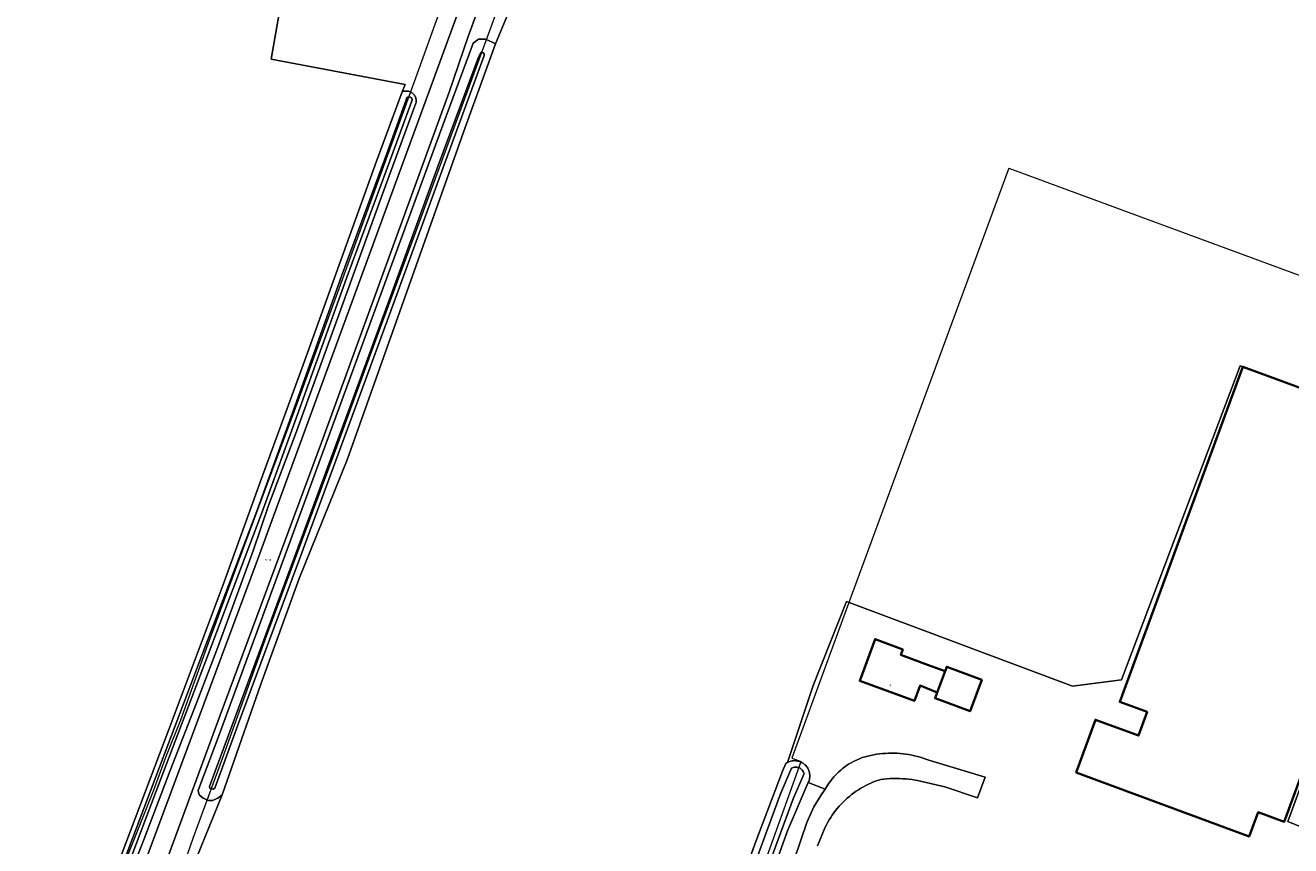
# Model space of a CAD drawing. Header units: metres. Extents: x 250001 to 257773, y 598992 to 609118.
# Tile 390 of 656: x 251735 to 251969, y 604018 to 604170. Entities that reach past the tile are written whole.
import ezdxf
from ezdxf.enums import TextEntityAlignment as Align
from ezdxf.lldxf.tags import DXFTag

# ---------------------------------------------------------------- set-up
doc = ezdxf.new("R2010")
doc.units = ezdxf.units.M
for name, color, linetype, lineweight in [('B-WE-GR-BOUWLAND-GV', 252, 'Continuous', 13), ('B-WE-GR-GRAS-GV', 252, 'Continuous', 13), ('B-WE-GR-GROENVOORZIENING-GV', 252, 'Continuous', 18), ('B-WE-KG-GRENS_PERCEEL-G', 150, 'KG-PERCEEL', 18), ('B-WE-KG-GRENS_PERCEEL-S', 150, 'Continuous', 25), ('B-WE-OG-BEBOUWING-GV', 1, 'Continuous', 35), ('B-WE-OG-BEBOUWING-T18', 7, 'Continuous', 18), ('B-WE-OG-TERREIN_ERF-GV', 7, 'Continuous', 18), ('B-WE-OG-WATER-GV', 252, 'Continuous', 18), ('B-WE-OG-WATER_SLOOT-GV', 252, 'Continuous', 18), ('B-WE-VH-VERHARDING_GESLOTEN-GV', 252, 'Continuous', 18), ('X-XX-AL-REFERENTIE-G', 7, 'Continuous', 18)]:
    doc.layers.add(name, color=color, linetype=linetype, lineweight=lineweight)
doc.styles.add('NLCS-ISO', font='NLCS-ISO.ttf')
doc.styles.add('NLCS-ISO-ANNOTATIEF-T18', font='NLCS-ISO.ttf', dxfattribs={"height": 1.8})
doc.styles.get("Standard").update_dxf_attribs({"font": 'NLCS-ISO.ttf'})
tags = doc.linetypes.add('KG-PERCEEL', pattern='A,5.5,-2,["P",Standard,S=1.8,R=0,X=-0.5,Y=-0.9],-2,5.5,-2,[5,NLCS.SHX,S=0.75,R=0,X=0,Y=0],-2', length=19).pattern_tags.tags
tags[6] = DXFTag(74, 10)

# ---------------------------------------------------------------- blocks, each defined once
blk = doc.blocks.new('SKG-PERCEELNUMMER-SO')
at = {"style": 'NLCS-ISO', "oblique": 10, "flags": 1}
blk.add_attdef('GEMEENTECODE', text='', height=1.8, dxfattribs=at).set_placement((0, 2.6), align=Align.MIDDLE_CENTER)
at = {"style": 'NLCS-ISO', "oblique": 10}
blk.add_attdef('SECTIE', text='', height=1.8, dxfattribs=at).set_placement((-0.5, 0), align=Align.MIDDLE_RIGHT)
blk.add_attdef('PERCEELNUMMER', text='', height=1.8, dxfattribs=at).set_placement((0.5, 0), align=Align.MIDDLE_LEFT)
blk = doc.blocks.new('BS2021-132-Xref-KAD-20210617')
at = {"layer": 'B-WE-KG-GRENS_PERCEEL-G', "flags": 128}
for points in [[(251732.555, 603958.685), (251741.937, 603984.312), (251754.421, 604017.312), (251758.828, 604028.5), (251761.218, 604035), (251763.906, 604041.625), (251768.968, 604055.625), (251775.734, 604074), (251784.921, 604098.687), (251794.343, 604124.5), (251807.312, 604160.25), (251817.14, 604187.625), (251824.156, 604207.125), (251830.843, 604225.875), (251833.906, 604234.812), (251835.828, 604241.062), (251838.876, 604249.101), (251841.094, 604254.998), (251846.417, 604268.711), (251855.396, 604292.173), (251864.446, 604315.643), (251878.948, 604353.73), (251883.968, 604366.807), (251891.49, 604386.363), (251898.174, 604403.553), (251910.873, 604433.13), (251935.261, 604418.296), (251991.586, 604382.773)], [(251760.931, 604004.872), (251761.343, 604005.875), (251766.187, 604019.75), (251771.562, 604034.437), (251779.781, 604057.25), (251792.046, 604090.187), (251800.14, 604112.437), (251807.218, 604131.562), (251830.281, 604194.375), (251836.531, 604211.562), (251848.906, 604245.375), (251851.093, 604251.187), (251856.406, 604264.875), (251865.375, 604288.312), (251874.437, 604311.812), (251888.953, 604349.937), (251893.968, 604363), (251901.468, 604382.5), (251908.078, 604399.5), (251911.406, 604407.25), (251912.609, 604408.937), (251915.906, 604411.562), (251919.593, 604412.937), (251922.625, 604413.437), (251925.687, 604412.875), (251936.437, 604406.187), (251949.015, 604398.125), (251970.75, 604383.937), (251982.265, 604376.375), (251998.625, 604365.812), (252011.171, 604357.625), (252028.609, 604346.625)], [(251916.873, 604143.568), (251887.516, 604063.782), (251876.784, 604034.533)], [(251916.873, 604143.568), (252061.537, 604090.207)], [(251854.583, 603967.4), (251878.474, 604033.913)], [(251876.784, 604034.533), (251878.474, 604033.913)]]:
    blk.add_lwpolyline(points, dxfattribs=at)
at = {"layer": 'B-WE-KG-GRENS_PERCEEL-S', "xscale": 0.2, "yscale": 0.2, "zscale": 0.2}
blk.add_blockref('SKG-PERCEELNUMMER-SO', (251779.911, 604071.131), dxfattribs=at).add_auto_attribs({'PERCEELNUMMER': '58', 'SECTIE': 'M'})
blk = doc.blocks.new('BS2021-132-Xref-BGT-GRIJS-20210617-aangepast')
at = {"layer": 'B-WE-GR-BOUWLAND-GV', "flags": 128}
blk.add_lwpolyline([(251752.034, 604014.288), (251761.677, 604039.818), (251771.827, 604066.949), (251778.808, 604086.193), (251786.517, 604107.225), (251800.045, 604144.839), (251804.775, 604157.624), (251804.79, 604157.63), (251805.325, 604158.996), (251780.579, 604163.651), (251782.117, 604172.516)], dxfattribs=at)
at = {"layer": 'B-WE-GR-GRAS-GV', "flags": 128}
for points in [[(251828.198, 604181.382), (251822.044, 604166.483), (251816.43, 604151.04), (251794.597, 604089.642), (251785.75, 604067.73), (251778.7, 604048.19), (251771.523, 604027.738), (251765.223, 604012.317)], [(251863.148, 604000), (251870.09, 604019.137), (251875.02, 604032.125), (251875.651, 604033.553), (251875.83, 604033.668), (251875.963, 604033.741), (251880.705, 604047.942), (251886.898, 604063.469), (251928.596, 604047.806), (251937.667, 604048.996), (251959.611, 604107.017), (251960.061, 604106.834), (251965.121, 604104.978), (251973.362, 604101.955)], [(251994.476, 604093.847), (251968.415, 604022.806), (251976.55, 604019.516)]]:
    blk.add_lwpolyline(points, dxfattribs=at)
at = {"layer": 'B-WE-GR-GROENVOORZIENING-GV', "flags": 128}
for points in [[(251765.223, 604012.317), (251771.523, 604027.738), (251770.715, 604027.102), (251769.748, 604026.723), (251769.013, 604026.723), (251767.997, 604027.163), (251767.263, 604027.751), (251767.082, 604028.554), (251767.345, 604029.254), (251770.96, 604038.86), (251812.32, 604151.51), (251817.209, 604164.768), (251817.887, 604166.606), (251818.915, 604167.355), (251820.262, 604167.355), (251822.044, 604166.483), (251828.198, 604181.382)], [(251826.093, 604192.836), (251816.997, 604167.855), (251813.488, 604157.582), (251789.89, 604092.88), (251771.17, 604042.46), (251759.94, 604012.05)], [(251782.117, 604172.516), (251780.579, 604163.651), (251805.325, 604158.996), (251804.79, 604157.63), (251804.933, 604157.688), (251805.097, 604157.738), (251805.265, 604157.772), (251805.435, 604157.79), (251805.605, 604157.792), (251805.776, 604157.778), (251805.944, 604157.748), (251806.109, 604157.703), (251806.269, 604157.642), (251806.422, 604157.567), (251806.568, 604157.478), (251806.705, 604157.375), (251806.831, 604157.261), (251806.947, 604157.134), (251807.05, 604156.998), (251807.14, 604156.853), (251807.216, 604156.699), (251807.277, 604156.54), (251807.323, 604156.375), (251807.354, 604156.207), (251807.369, 604156.036), (251807.367, 604155.865), (251807.35, 604155.695), (251807.323, 604155.552), (251801.018, 604138.413), (251792.848, 604115.781), (251785.057, 604094.383), (251780.11, 604081.184), (251777.293, 604073.032), (251770.718, 604055.018), (251767.159, 604045.656), (251761.923, 604032.232), (251757.093, 604019.603), (251754.528, 604013.046)], [(251704.82, 603873.103), (251751.599, 604000), (251752.342, 604002), (251777.79, 604070.47), (251823.56, 604195.43)], [(251877.26, 604015.91), (251879.52, 604022.63), (251880.824, 604025.549), (251882.103, 604027.609), (251882.9, 604028.798), (251879.818, 604030.049), (251875.962, 604021.127), (251871.452, 604008.581)]]:
    blk.add_lwpolyline(points, dxfattribs=at)
at = {"layer": 'B-WE-OG-BEBOUWING-GV', "flags": 128}
for points in [[(251965.121, 604104.978), (251960.061, 604106.834), (251937.349, 604044.915), (251942.408, 604043.059), (251940.812, 604038.707), (251932.863, 604041.611), (251929.307, 604031.878), (251961.287, 604020.074), (251962.934, 604024.559), (251967.758, 604022.788), (251993.933, 604094.055), (251994.047, 604094.365), (251989.223, 604096.137), (251973.362, 604101.955)], [(251897.302, 604054.625), (251892.139, 604056.521), (251889.311, 604048.819), (251899.425, 604045.104), (251900.47, 604047.95), (251903.636, 604046.679), (251905.079, 604050.581), (251901.855, 604051.794), (251896.927, 604053.603)], [(251911.874, 604048.997), (251905.386, 604051.407), (251905.079, 604050.581), (251903.636, 604046.679), (251903.225, 604045.589), (251909.713, 604043.179)]]:
    blk.add_lwpolyline(points, close=True, dxfattribs=at)
at = {"layer": 'B-WE-OG-TERREIN_ERF-GV', "flags": 128}
for points in [[(251976.55, 604019.516), (251968.415, 604022.806), (251994.476, 604093.847)], [(251993.933, 604094.055), (251967.758, 604022.788), (251962.934, 604024.559), (251961.287, 604020.074), (251929.307, 604031.878), (251932.863, 604041.611), (251940.812, 604038.707), (251942.408, 604043.059), (251937.349, 604044.915), (251960.061, 604106.834), (251959.611, 604107.017), (251937.667, 604048.996), (251928.596, 604047.806), (251886.898, 604063.469), (251880.705, 604047.942), (251875.963, 604033.741), (251876.016, 604033.77), (251876.21, 604033.857), (251876.409, 604033.929), (251876.614, 604033.986), (251876.822, 604034.027), (251877.033, 604034.053), (251877.245, 604034.063), (251877.457, 604034.056), (251877.668, 604034.034), (251877.877, 604033.996), (251878.082, 604033.942), (251878.283, 604033.873), (251878.478, 604033.789), (251878.666, 604033.691), (251878.847, 604033.578), (251879.018, 604033.453), (251879.179, 604033.315), (251879.329, 604033.165), (251879.468, 604033.004), (251879.594, 604032.834), (251879.707, 604032.654), (251879.806, 604032.466), (251879.891, 604032.272), (251879.961, 604032.071), (251880.016, 604031.866), (251880.054, 604031.657), (251880.078, 604031.446), (251880.085, 604031.234), (251880.076, 604031.022), (251880.051, 604030.811), (251880.011, 604030.603), (251879.955, 604030.398), (251879.883, 604030.198), (251879.818, 604030.049), (251882.9, 604028.798), (251883.241, 604029.306), (251883.441, 604029.623), (251883.693, 604029.996), (251883.959, 604030.359), (251884.237, 604030.713), (251884.527, 604031.056), (251884.83, 604031.389), (251885.144, 604031.711), (251885.47, 604032.021), (251885.806, 604032.32), (251886.152, 604032.607), (251886.509, 604032.881), (251886.875, 604033.142), (251887.251, 604033.39), (251887.635, 604033.625), (251888.026, 604033.845), (251888.426, 604034.052), (251888.833, 604034.245), (251889.246, 604034.422), (251889.665, 604034.585), (251889.79, 604034.625), (251890.312, 604034.778), (251890.838, 604034.916), (251891.368, 604035.038), (251891.901, 604035.145), (251892.437, 604035.236), (251892.976, 604035.311), (251893.516, 604035.37), (251894.059, 604035.413), (251894.602, 604035.441), (251895.145, 604035.452), (251895.689, 604035.448), (251896.233, 604035.427), (251896.775, 604035.391), (251897.317, 604035.338), (251897.856, 604035.27), (251898.393, 604035.185), (251898.928, 604035.085), (251899.459, 604034.97), (251899.987, 604034.838), (251900.51, 604034.692), (251901.03, 604034.529), (251901.544, 604034.352), (251902.052, 604034.16), (251912.515, 604031.006), (251911.057, 604027.173), (251905.033, 604029.209), (251900.005, 604030.38), (251899.569, 604030.461), (251898.994, 604030.553), (251898.416, 604030.629), (251897.836, 604030.689), (251897.255, 604030.734), (251896.673, 604030.762), (251896.09, 604030.775), (251895.507, 604030.771), (251894.925, 604030.751), (251894.343, 604030.716), (251893.762, 604030.664), (251893.183, 604030.597), (251892.848, 604030.488), (251892.357, 604030.315), (251891.87, 604030.126), (251891.39, 604029.923), (251890.916, 604029.705), (251890.449, 604029.473), (251889.989, 604029.226), (251889.537, 604028.966), (251889.093, 604028.692), (251888.658, 604028.404), (251888.232, 604028.103), (251887.816, 604027.789), (251887.409, 604027.462), (251887.012, 604027.124), (251886.626, 604026.773), (251886.251, 604026.41), (251885.887, 604026.036), (251885.535, 604025.652), (251885.195, 604025.256), (251884.867, 604024.85), (251884.552, 604024.435), (251884.249, 604024.01), (251883.96, 604023.576), (251883.684, 604023.133), (251883.422, 604022.682), (251883.174, 604022.223), (251882.94, 604021.757), (251881.49, 604018.31)]]:
    blk.add_lwpolyline(points, dxfattribs=at)
blk.add_lwpolyline([(251889.311, 604048.819), (251892.139, 604056.521), (251897.302, 604054.625), (251896.927, 604053.603), (251901.855, 604051.794), (251905.079, 604050.581), (251905.386, 604051.407), (251911.874, 604048.997), (251909.713, 604043.179), (251903.225, 604045.589), (251903.636, 604046.679), (251900.47, 604047.95), (251899.425, 604045.104)], close=True, dxfattribs=at)
at = {"layer": 'B-WE-OG-WATER-GV', "flags": 128}
blk.add_lwpolyline([(251871.49, 604011.983), (251876.992, 604026.997), (251879.025, 604031.708), (251878.995, 604031.797), (251878.931, 604031.946), (251878.854, 604032.088), (251878.763, 604032.222), (251878.659, 604032.345), (251878.543, 604032.459), (251878.417, 604032.56), (251878.281, 604032.648), (251878.138, 604032.722), (251877.987, 604032.782), (251877.832, 604032.826), (251877.673, 604032.856), (251877.512, 604032.869), (251877.35, 604032.866), (251877.189, 604032.847), (251877.031, 604032.813), (251876.877, 604032.763), (251876.729, 604032.698), (251874.669, 604027.923), (251869.142, 604012.842)], dxfattribs=at)
at = {"layer": 'B-WE-OG-WATER_SLOOT-GV', "flags": 128}
for points in [[(251771.523, 604027.738), (251778.7, 604048.19), (251785.75, 604067.73), (251794.597, 604089.642), (251816.43, 604151.04), (251822.044, 604166.483), (251820.262, 604167.355), (251818.915, 604167.355), (251817.887, 604166.606), (251817.209, 604164.768), (251812.32, 604151.51), (251770.96, 604038.86), (251767.345, 604029.254), (251767.082, 604028.554), (251767.263, 604027.751), (251767.997, 604027.163), (251769.013, 604026.723), (251769.748, 604026.723), (251770.715, 604027.102)], [(251773.534, 604041.123), (251785.128, 604072.327), (251795.054, 604099.223), (251802.847, 604120.527), (251811.448, 604144.03), (251818.859, 604164.063), (251819.367, 604164.942), (251819.734, 604164.85), (251819.944, 604164.707), (251819.955, 604164.346), (251812.387, 604143.685), (251803.786, 604120.183), (251795.993, 604098.878), (251786.065, 604071.98), (251774.473, 604040.777), (251770.152, 604028.965), (251769.858, 604028.822), (251769.536, 604028.882), (251769.236, 604028.99), (251769.213, 604029.311)], [(251773.534, 604041.123), (251769.213, 604029.311), (251769.236, 604028.99), (251769.536, 604028.882), (251769.858, 604028.822), (251770.152, 604028.965), (251774.473, 604040.777), (251786.065, 604071.98), (251795.993, 604098.878), (251803.786, 604120.183), (251812.387, 604143.685), (251819.955, 604164.346), (251819.944, 604164.707), (251819.734, 604164.85), (251819.367, 604164.942), (251818.859, 604164.063), (251811.448, 604144.03), (251802.847, 604120.527), (251795.054, 604099.223), (251785.128, 604072.327)]]:
    blk.add_lwpolyline(points, close=True, dxfattribs=at)
for points in [[(251754.528, 604013.046), (251757.093, 604019.603), (251761.923, 604032.232), (251767.159, 604045.656), (251770.718, 604055.018), (251777.293, 604073.032), (251780.11, 604081.184), (251785.057, 604094.383), (251792.848, 604115.781), (251801.018, 604138.413), (251807.323, 604155.552), (251807.35, 604155.695), (251807.367, 604155.865), (251807.369, 604156.036), (251807.354, 604156.207), (251807.323, 604156.375), (251807.277, 604156.54), (251807.216, 604156.699), (251807.14, 604156.853), (251807.05, 604156.998), (251806.947, 604157.134), (251806.831, 604157.261), (251806.705, 604157.375), (251806.568, 604157.478), (251806.422, 604157.567), (251806.269, 604157.642), (251806.109, 604157.703), (251805.944, 604157.748), (251805.776, 604157.778), (251805.605, 604157.792), (251805.435, 604157.79), (251805.265, 604157.772), (251805.097, 604157.738), (251804.933, 604157.688), (251804.79, 604157.63), (251804.775, 604157.624), (251800.045, 604144.839), (251786.517, 604107.225), (251778.808, 604086.193), (251771.827, 604066.949), (251761.677, 604039.818), (251752.034, 604014.288)], [(251753.046, 604014.603), (251759.276, 604031.055), (251767.981, 604054.015), (251777.925, 604080.183), (251784.989, 604099.698), (251793.581, 604123.563), (251801.93, 604146.242), (251805.549, 604156.137), (251805.674, 604156.594), (251805.756, 604156.647), (251805.846, 604156.686), (251805.941, 604156.71), (251806.039, 604156.718), (251806.136, 604156.711), (251806.231, 604156.687), (251806.321, 604156.648), (251806.404, 604156.595), (251806.476, 604156.53), (251806.538, 604156.453), (251806.585, 604156.368), (251806.619, 604156.276), (251806.637, 604156.18), (251806.638, 604156.163), (251806.488, 604155.794), (251802.869, 604145.897), (251794.521, 604123.221), (251785.929, 604099.358), (251778.863, 604079.835), (251768.916, 604053.66), (251760.211, 604030.701), (251753.982, 604014.249)], [(251753.982, 604014.249), (251760.211, 604030.701), (251768.916, 604053.66), (251778.863, 604079.835), (251785.929, 604099.358), (251794.521, 604123.221), (251802.869, 604145.897), (251806.488, 604155.794), (251806.638, 604156.163), (251806.637, 604156.18), (251806.619, 604156.276), (251806.585, 604156.368), (251806.538, 604156.453), (251806.476, 604156.53), (251806.404, 604156.595), (251806.321, 604156.648), (251806.231, 604156.687), (251806.136, 604156.711), (251806.039, 604156.718), (251805.941, 604156.71), (251805.846, 604156.686), (251805.756, 604156.647), (251805.674, 604156.594), (251805.549, 604156.137), (251801.93, 604146.242), (251793.581, 604123.563), (251784.989, 604099.698), (251777.925, 604080.183), (251767.981, 604054.015), (251759.276, 604031.055), (251753.046, 604014.603)], [(251871.452, 604008.581), (251875.962, 604021.127), (251879.818, 604030.049), (251879.883, 604030.198), (251879.955, 604030.398), (251880.011, 604030.603), (251880.051, 604030.811), (251880.076, 604031.022), (251880.085, 604031.234), (251880.078, 604031.446), (251880.054, 604031.657), (251880.016, 604031.866), (251879.961, 604032.071), (251879.891, 604032.272), (251879.806, 604032.466), (251879.707, 604032.654), (251879.594, 604032.834), (251879.468, 604033.004), (251879.329, 604033.165), (251879.179, 604033.315), (251879.018, 604033.453), (251878.847, 604033.578), (251878.666, 604033.691), (251878.478, 604033.789), (251878.283, 604033.873), (251878.082, 604033.942), (251877.877, 604033.996), (251877.668, 604034.034), (251877.457, 604034.056), (251877.245, 604034.063), (251877.033, 604034.053), (251876.822, 604034.027), (251876.614, 604033.986), (251876.409, 604033.929), (251876.21, 604033.857), (251876.016, 604033.77), (251875.963, 604033.741), (251875.83, 604033.668), (251875.651, 604033.553), (251875.02, 604032.125), (251870.09, 604019.137), (251863.148, 604000)], [(251869.142, 604012.842), (251874.669, 604027.923), (251876.729, 604032.698), (251876.877, 604032.763), (251877.031, 604032.813), (251877.189, 604032.847), (251877.35, 604032.866), (251877.512, 604032.869), (251877.673, 604032.856), (251877.832, 604032.826), (251877.987, 604032.782), (251878.138, 604032.722), (251878.281, 604032.648), (251878.417, 604032.56), (251878.543, 604032.459), (251878.659, 604032.345), (251878.763, 604032.222), (251878.854, 604032.088), (251878.931, 604031.946), (251878.995, 604031.797), (251879.025, 604031.708), (251876.992, 604026.997), (251871.49, 604011.983)]]:
    blk.add_lwpolyline(points, dxfattribs=at)
at = {"layer": 'B-WE-VH-VERHARDING_GESLOTEN-GV', "flags": 128}
for points in [[(251823.56, 604195.43), (251777.79, 604070.47), (251752.342, 604002), (251757.725, 604000), (251758.799, 603999.601), (251758.961, 604000), (251759.953, 604002.446), (251759.9, 604002.51), (251759.08, 604004.22), (251758.57, 604005.76), (251758.4, 604007.05), (251758.57, 604008.46), (251759.21, 604010.38), (251759.94, 604012.05), (251771.17, 604042.46), (251789.89, 604092.88), (251813.488, 604157.582), (251816.997, 604167.855), (251826.093, 604192.836)], [(251881.49, 604018.31), (251882.94, 604021.757), (251883.174, 604022.223), (251883.422, 604022.682), (251883.684, 604023.133), (251883.96, 604023.576), (251884.249, 604024.01), (251884.552, 604024.435), (251884.867, 604024.85), (251885.195, 604025.256), (251885.535, 604025.652), (251885.887, 604026.036), (251886.251, 604026.41), (251886.626, 604026.773), (251887.012, 604027.124), (251887.409, 604027.462), (251887.816, 604027.789), (251888.232, 604028.103), (251888.658, 604028.404), (251889.093, 604028.692), (251889.537, 604028.966), (251889.989, 604029.226), (251890.449, 604029.473), (251890.916, 604029.705), (251891.39, 604029.923), (251891.87, 604030.126), (251892.357, 604030.315), (251892.848, 604030.488), (251893.183, 604030.597), (251893.762, 604030.664), (251894.343, 604030.716), (251894.925, 604030.751), (251895.507, 604030.771), (251896.09, 604030.775), (251896.673, 604030.762), (251897.255, 604030.734), (251897.836, 604030.689), (251898.416, 604030.629), (251898.994, 604030.553), (251899.569, 604030.461), (251900.005, 604030.38), (251905.033, 604029.209), (251911.057, 604027.173), (251912.515, 604031.006), (251902.052, 604034.16), (251901.544, 604034.352), (251901.03, 604034.529), (251900.51, 604034.692), (251899.987, 604034.838), (251899.459, 604034.97), (251898.928, 604035.085), (251898.393, 604035.185), (251897.856, 604035.27), (251897.317, 604035.338), (251896.775, 604035.391), (251896.233, 604035.427), (251895.689, 604035.448), (251895.145, 604035.452), (251894.602, 604035.441), (251894.059, 604035.413), (251893.516, 604035.37), (251892.976, 604035.311), (251892.437, 604035.236), (251891.901, 604035.145), (251891.368, 604035.038), (251890.838, 604034.916), (251890.312, 604034.778), (251889.79, 604034.625), (251889.665, 604034.585), (251889.246, 604034.422), (251888.833, 604034.245), (251888.426, 604034.052), (251888.026, 604033.845), (251887.635, 604033.625), (251887.251, 604033.39), (251886.875, 604033.142), (251886.509, 604032.881), (251886.152, 604032.607), (251885.806, 604032.32), (251885.47, 604032.021), (251885.144, 604031.711), (251884.83, 604031.389), (251884.527, 604031.056), (251884.237, 604030.713), (251883.959, 604030.359), (251883.693, 604029.996), (251883.441, 604029.623), (251883.241, 604029.306), (251882.9, 604028.798), (251882.103, 604027.609), (251880.824, 604025.549), (251879.52, 604022.63), (251877.26, 604015.91)]]:
    blk.add_lwpolyline(points, dxfattribs=at)
at = {"layer": 'B-WE-OG-BEBOUWING-T18', "style": 'NLCS-ISO-ANNOTATIEF-T18'}
blk.add_text('8', height=0.36, rotation=339.8, dxfattribs=at).set_placement((251895, 604048), align=Align.MIDDLE)

msp = doc.modelspace()

# ---------------------------------------------------------------- block references
at = {"layer": 'X-XX-AL-REFERENTIE-G'}
for name in ['BS2021-132-Xref-BGT-GRIJS-20210617-aangepast', 'BS2021-132-Xref-KAD-20210617']:
    msp.add_blockref(name, (0, 0), dxfattribs=at)

doc.saveas('drawing.dxf')
